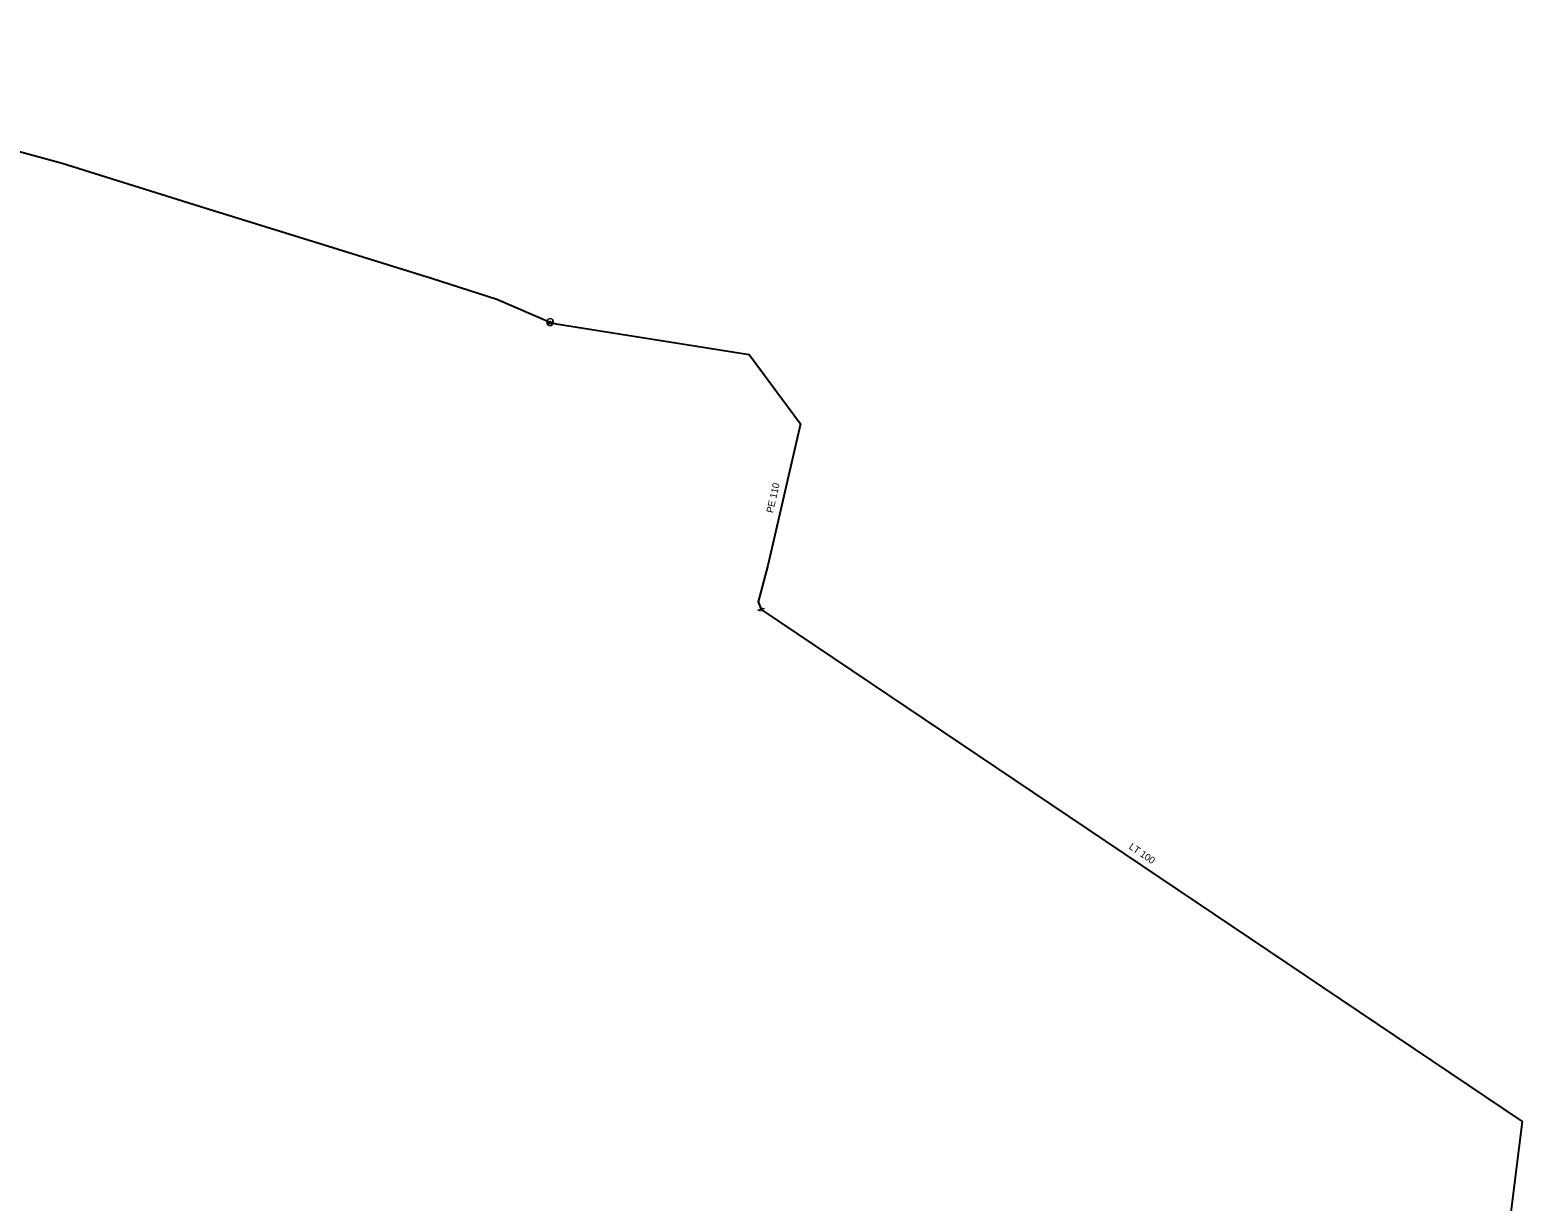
# Model space of a CAD drawing. Extents: x -659250 to -657316, y -997555 to -993684.
# Drawn here: x -657984.1 to -657768.3, y -996523.5 to -996354.3 of the extents above; entities that cross this region are included whole.
import ezdxf

# ---------------------------------------------------------------- set-up
doc = ezdxf.new("R2010")
doc.units = 0
doc.header["$LTSCALE"] = 0.4
doc.layers.add('1', color=7, linetype='Continuous')
for name, color, linetype, lineweight in [('14', 7, 'Continuous', 25), ('17', 7, 'Continuous', 25), ('34', 7, 'Continuous', 13), ('47', 7, 'Continuous', 13), ('9', 7, 'Continuous', 13)]:
    doc.layers.add(name, color=color, linetype=linetype, lineweight=lineweight)

msp = doc.modelspace()

# ---------------------------------------------------------------- linework, layer by layer
at = {"layer": '14', "lineweight": 13}
for q in [(-657908.879, -996396.69), (-657908.579, -996396.629)]:
    msp.add_line((-657908.82, -996396.53), q, dxfattribs=at)
msp.add_lwpolyline([(-657908.879, -996396.69), (-657908.94, -996396.84), (-657909.149, -996396.76)], dxfattribs=at)
at = {"layer": '17'}
for points in [[(-658024.976, -996354.29), (-658023.51, -996357.14), (-658023.44, -996359.78), (-658018.309, -996361.489), (-658010.19, -996364.399), (-657996.42, -996368.949), (-657979.379, -996373.55), (-657959.55, -996379.789), (-657941.66, -996385.3), (-657925.98, -996390.19), (-657916.51, -996393.21), (-657908.82, -996396.53)], [(-657908.579, -996396.629), (-657907.971, -996396.784), (-657880.05, -996401.212), (-657872.601, -996411.238), (-657877.337, -996431.695), (-657878.749, -996436.967), (-657878.304, -996438.048)], [(-657878.304, -996438.048), (-657768.261, -996512.035), (-657770.147, -996527.067), (-657780.552, -996616.373)]]:
    msp.add_lwpolyline(points, dxfattribs=at)
at = {"layer": '34'}
for p, q in [((-657908.41, -996396.865), (-657909.346, -996396.513)), ((-657908.456, -996396.144), (-657908.702, -996397.113))]:
    msp.add_line(p, q, dxfattribs=at)
at = {"layer": '47'}
msp.add_line((-657877.803, -996437.951), (-657878.303, -996437.848), dxfattribs=at)
for points in [[(-657908.36, -996396.728), (-657908.343, -996396.679), (-657908.329, -996396.628), (-657908.322, -996396.576), (-657908.319, -996396.524), (-657908.323, -996396.472), (-657908.332, -996396.42), (-657908.347, -996396.37), (-657908.366, -996396.321), (-657908.389, -996396.275), (-657908.418, -996396.231), (-657908.452, -996396.19), (-657908.49, -996396.154), (-657908.53, -996396.122), (-657908.575, -996396.094), (-657908.621, -996396.07), (-657908.67, -996396.053), (-657908.721, -996396.039), (-657908.774, -996396.032), (-657908.825, -996396.029), (-657908.877, -996396.033), (-657908.929, -996396.042), (-657908.98, -996396.056), (-657909.029, -996396.075), (-657909.075, -996396.099), (-657909.118, -996396.128), (-657909.159, -996396.162), (-657909.195, -996396.199), (-657909.227, -996396.24), (-657909.255, -996396.285), (-657909.279, -996396.331), (-657909.296, -996396.38), (-657909.31, -996396.431), (-657909.318, -996396.483), (-657909.32, -996396.535), (-657909.316, -996396.587), (-657909.308, -996396.639), (-657909.294, -996396.69), (-657909.275, -996396.738), (-657909.25, -996396.785), (-657909.221, -996396.828), (-657909.187, -996396.869), (-657909.15, -996396.905), (-657909.109, -996396.937), (-657909.064, -996396.965), (-657909.018, -996396.989), (-657908.969, -996397.006), (-657908.918, -996397.02), (-657908.867, -996397.028), (-657908.814, -996397.03), (-657908.762, -996397.026), (-657908.71, -996397.018), (-657908.66, -996397.003), (-657908.612, -996396.984), (-657908.565, -996396.96), (-657908.521, -996396.931), (-657908.48, -996396.897), (-657908.445, -996396.86), (-657908.412, -996396.819), (-657908.384, -996396.774)], [(-657908.744, -996396.562), (-657908.741, -996396.554), (-657908.739, -996396.546), (-657908.738, -996396.537), (-657908.738, -996396.529), (-657908.738, -996396.52), (-657908.74, -996396.512), (-657908.742, -996396.503), (-657908.745, -996396.495), (-657908.749, -996396.488), (-657908.754, -996396.481), (-657908.759, -996396.474), (-657908.766, -996396.468), (-657908.772, -996396.463), (-657908.779, -996396.458), (-657908.787, -996396.454), (-657908.795, -996396.451), (-657908.803, -996396.449), (-657908.812, -996396.448), (-657908.82, -996396.448), (-657908.829, -996396.448), (-657908.837, -996396.45), (-657908.846, -996396.452), (-657908.854, -996396.455), (-657908.862, -996396.459), (-657908.868, -996396.464), (-657908.875, -996396.469), (-657908.881, -996396.476), (-657908.886, -996396.482), (-657908.891, -996396.489), (-657908.895, -996396.497), (-657908.898, -996396.505), (-657908.9, -996396.513), (-657908.901, -996396.522), (-657908.901, -996396.53), (-657908.901, -996396.539), (-657908.9, -996396.547), (-657908.897, -996396.556), (-657908.894, -996396.564), (-657908.89, -996396.572), (-657908.885, -996396.578), (-657908.88, -996396.585), (-657908.873, -996396.591), (-657908.867, -996396.596), (-657908.86, -996396.601), (-657908.852, -996396.605), (-657908.844, -996396.608), (-657908.836, -996396.61), (-657908.827, -996396.611), (-657908.819, -996396.611), (-657908.81, -996396.611), (-657908.802, -996396.61), (-657908.793, -996396.607), (-657908.785, -996396.604), (-657908.778, -996396.6), (-657908.771, -996396.595), (-657908.764, -996396.59), (-657908.758, -996396.583), (-657908.753, -996396.577), (-657908.748, -996396.57)]]:
    msp.add_lwpolyline(points, close=True, dxfattribs=at)
msp.add_lwpolyline([(-657877.803, -996437.951), (-657878.804, -996438.146), (-657878.304, -996438.25)], dxfattribs=at)
at = {"layer": '9'}
for points in [[(-657909.275, -996396.76), (-657909.275, -996396.773), (-657909.272, -996396.786), (-657909.27, -996396.799), (-657909.265, -996396.811), (-657909.259, -996396.823), (-657909.252, -996396.834), (-657909.244, -996396.844), (-657909.233, -996396.854), (-657909.223, -996396.862), (-657909.213, -996396.869), (-657909.201, -996396.875), (-657909.189, -996396.88), (-657909.176, -996396.883), (-657909.163, -996396.885), (-657909.15, -996396.887), (-657909.137, -996396.886), (-657909.124, -996396.884), (-657909.111, -996396.881), (-657909.098, -996396.876), (-657909.087, -996396.87), (-657909.076, -996396.863), (-657909.066, -996396.855), (-657909.056, -996396.845), (-657909.048, -996396.835), (-657909.041, -996396.824), (-657909.035, -996396.812), (-657909.03, -996396.8), (-657909.027, -996396.787), (-657909.025, -996396.774), (-657909.022, -996396.761), (-657909.024, -996396.748), (-657909.026, -996396.735), (-657909.029, -996396.722), (-657909.034, -996396.71), (-657909.039, -996396.698), (-657909.047, -996396.687), (-657909.054, -996396.677), (-657909.065, -996396.667), (-657909.075, -996396.659), (-657909.086, -996396.652), (-657909.098, -996396.646), (-657909.11, -996396.641), (-657909.123, -996396.638), (-657909.136, -996396.636), (-657909.149, -996396.635), (-657909.162, -996396.635), (-657909.174, -996396.637), (-657909.188, -996396.64), (-657909.2, -996396.645), (-657909.212, -996396.651), (-657909.223, -996396.658), (-657909.233, -996396.666), (-657909.243, -996396.676), (-657909.25, -996396.686), (-657909.258, -996396.697), (-657909.264, -996396.709), (-657909.269, -996396.721), (-657909.272, -996396.734), (-657909.274, -996396.747)], [(-657909.255, -996396.76), (-657909.255, -996396.771), (-657909.254, -996396.782), (-657909.25, -996396.793), (-657909.247, -996396.803), (-657909.242, -996396.813), (-657909.236, -996396.822), (-657909.228, -996396.831), (-657909.221, -996396.839), (-657909.212, -996396.846), (-657909.203, -996396.852), (-657909.193, -996396.857), (-657909.183, -996396.861), (-657909.172, -996396.864), (-657909.161, -996396.867), (-657909.15, -996396.867), (-657909.139, -996396.867), (-657909.128, -996396.865), (-657909.117, -996396.862), (-657909.107, -996396.858), (-657909.097, -996396.853), (-657909.088, -996396.847), (-657909.079, -996396.84), (-657909.071, -996396.832), (-657909.064, -996396.823), (-657909.058, -996396.814), (-657909.053, -996396.804), (-657909.049, -996396.794), (-657909.046, -996396.783), (-657909.044, -996396.772), (-657909.043, -996396.761), (-657909.043, -996396.75), (-657909.044, -996396.739), (-657909.048, -996396.728), (-657909.052, -996396.718), (-657909.057, -996396.708), (-657909.063, -996396.699), (-657909.07, -996396.69), (-657909.078, -996396.682), (-657909.087, -996396.675), (-657909.096, -996396.669), (-657909.106, -996396.664), (-657909.115, -996396.66), (-657909.127, -996396.657), (-657909.137, -996396.655), (-657909.149, -996396.655), (-657909.16, -996396.654), (-657909.171, -996396.656), (-657909.182, -996396.659), (-657909.191, -996396.663), (-657909.201, -996396.668), (-657909.211, -996396.674), (-657909.22, -996396.681), (-657909.228, -996396.689), (-657909.235, -996396.698), (-657909.24, -996396.707), (-657909.245, -996396.717), (-657909.25, -996396.727), (-657909.253, -996396.738), (-657909.255, -996396.749)], [(-657909.236, -996396.76), (-657909.236, -996396.769), (-657909.235, -996396.778), (-657909.232, -996396.787), (-657909.228, -996396.795), (-657909.225, -996396.803), (-657909.22, -996396.811), (-657909.213, -996396.818), (-657909.208, -996396.824), (-657909.201, -996396.83), (-657909.193, -996396.835), (-657909.184, -996396.839), (-657909.177, -996396.842), (-657909.168, -996396.845), (-657909.159, -996396.846), (-657909.15, -996396.848), (-657909.141, -996396.847), (-657909.132, -996396.846), (-657909.123, -996396.843), (-657909.115, -996396.84), (-657909.107, -996396.836), (-657909.098, -996396.831), (-657909.092, -996396.825), (-657909.086, -996396.819), (-657909.08, -996396.812), (-657909.075, -996396.804), (-657909.071, -996396.796), (-657909.068, -996396.788), (-657909.065, -996396.779), (-657909.064, -996396.77), (-657909.061, -996396.761), (-657909.063, -996396.752), (-657909.064, -996396.743), (-657909.066, -996396.734), (-657909.07, -996396.726), (-657909.074, -996396.718), (-657909.079, -996396.71), (-657909.085, -996396.703), (-657909.091, -996396.697), (-657909.098, -996396.691), (-657909.106, -996396.686), (-657909.114, -996396.682), (-657909.122, -996396.679), (-657909.13, -996396.676), (-657909.14, -996396.675), (-657909.149, -996396.674), (-657909.157, -996396.674), (-657909.167, -996396.675), (-657909.176, -996396.678), (-657909.184, -996396.681), (-657909.191, -996396.685), (-657909.2, -996396.69), (-657909.206, -996396.696), (-657909.213, -996396.702), (-657909.218, -996396.709), (-657909.223, -996396.717), (-657909.228, -996396.725), (-657909.231, -996396.733), (-657909.233, -996396.742), (-657909.235, -996396.751)], [(-657909.216, -996396.76), (-657909.216, -996396.767), (-657909.215, -996396.774), (-657909.213, -996396.781), (-657909.211, -996396.787), (-657909.208, -996396.793), (-657909.204, -996396.799), (-657909.2, -996396.805), (-657909.195, -996396.81), (-657909.189, -996396.814), (-657909.183, -996396.818), (-657909.177, -996396.821), (-657909.171, -996396.824), (-657909.164, -996396.825), (-657909.157, -996396.828), (-657909.15, -996396.828), (-657909.142, -996396.828), (-657909.136, -996396.826), (-657909.129, -996396.825), (-657909.123, -996396.822), (-657909.115, -996396.819), (-657909.111, -996396.815), (-657909.105, -996396.811), (-657909.1, -996396.806), (-657909.096, -996396.8), (-657909.092, -996396.794), (-657909.088, -996396.788), (-657909.086, -996396.782), (-657909.084, -996396.775), (-657909.083, -996396.768), (-657909.081, -996396.761), (-657909.081, -996396.754), (-657909.083, -996396.747), (-657909.085, -996396.74), (-657909.088, -996396.734), (-657909.091, -996396.727), (-657909.095, -996396.722), (-657909.098, -996396.716), (-657909.103, -996396.711), (-657909.11, -996396.707), (-657909.115, -996396.703), (-657909.122, -996396.7), (-657909.128, -996396.697), (-657909.135, -996396.695), (-657909.142, -996396.694), (-657909.149, -996396.694), (-657909.156, -996396.694), (-657909.163, -996396.694), (-657909.169, -996396.696), (-657909.176, -996396.699), (-657909.182, -996396.702), (-657909.188, -996396.706), (-657909.194, -996396.71), (-657909.199, -996396.715), (-657909.203, -996396.721), (-657909.206, -996396.726), (-657909.21, -996396.733), (-657909.213, -996396.739), (-657909.213, -996396.746), (-657909.216, -996396.753)], [(-657909.196, -996396.76), (-657909.196, -996396.765), (-657909.196, -996396.77), (-657909.195, -996396.775), (-657909.193, -996396.779), (-657909.191, -996396.784), (-657909.188, -996396.788), (-657909.184, -996396.791), (-657909.181, -996396.795), (-657909.178, -996396.798), (-657909.174, -996396.801), (-657909.169, -996396.803), (-657909.164, -996396.805), (-657909.16, -996396.806), (-657909.155, -996396.808), (-657909.15, -996396.808), (-657909.145, -996396.808), (-657909.14, -996396.807), (-657909.135, -996396.806), (-657909.13, -996396.804), (-657909.125, -996396.802), (-657909.122, -996396.799), (-657909.118, -996396.796), (-657909.115, -996396.792), (-657909.112, -996396.789), (-657909.108, -996396.785), (-657909.107, -996396.78), (-657909.105, -996396.776), (-657909.103, -996396.771), (-657909.103, -996396.766), (-657909.102, -996396.761), (-657909.102, -996396.756), (-657909.103, -996396.751), (-657909.103, -996396.746), (-657909.106, -996396.742), (-657909.108, -996396.737), (-657909.111, -996396.733), (-657909.114, -996396.729), (-657909.117, -996396.726), (-657909.12, -996396.723), (-657909.125, -996396.72), (-657909.13, -996396.718), (-657909.134, -996396.716), (-657909.139, -996396.715), (-657909.144, -996396.714), (-657909.149, -996396.714), (-657909.154, -996396.714), (-657909.159, -996396.715), (-657909.164, -996396.715), (-657909.168, -996396.717), (-657909.173, -996396.719), (-657909.177, -996396.722), (-657909.179, -996396.725), (-657909.184, -996396.728), (-657909.186, -996396.732), (-657909.19, -996396.736), (-657909.191, -996396.741), (-657909.194, -996396.745), (-657909.195, -996396.75), (-657909.196, -996396.755)], [(-657909.176, -996396.76), (-657909.176, -996396.763), (-657909.177, -996396.766), (-657909.176, -996396.768), (-657909.174, -996396.771), (-657909.174, -996396.774), (-657909.172, -996396.776), (-657909.169, -996396.778), (-657909.168, -996396.78), (-657909.166, -996396.782), (-657909.164, -996396.784), (-657909.161, -996396.786), (-657909.157, -996396.787), (-657909.156, -996396.787), (-657909.152, -996396.788), (-657909.15, -996396.788), (-657909.147, -996396.788), (-657909.144, -996396.788), (-657909.141, -996396.787), (-657909.139, -996396.786), (-657909.136, -996396.785), (-657909.134, -996396.783), (-657909.13, -996396.781), (-657909.129, -996396.779), (-657909.128, -996396.777), (-657909.125, -996396.775), (-657909.125, -996396.772), (-657909.123, -996396.769), (-657909.123, -996396.767), (-657909.122, -996396.764), (-657909.12, -996396.761), (-657909.122, -996396.758), (-657909.122, -996396.755), (-657909.123, -996396.752), (-657909.124, -996396.75), (-657909.125, -996396.747), (-657909.127, -996396.745), (-657909.128, -996396.742), (-657909.13, -996396.74), (-657909.133, -996396.739), (-657909.135, -996396.737), (-657909.137, -996396.736), (-657909.14, -996396.735), (-657909.142, -996396.734), (-657909.146, -996396.734), (-657909.149, -996396.733), (-657909.152, -996396.734), (-657909.155, -996396.733), (-657909.157, -996396.735), (-657909.16, -996396.735), (-657909.163, -996396.736), (-657909.164, -996396.738), (-657909.167, -996396.739), (-657909.169, -996396.741), (-657909.171, -996396.744), (-657909.173, -996396.746), (-657909.174, -996396.749), (-657909.174, -996396.751), (-657909.176, -996396.754), (-657909.176, -996396.757)], [(-657909.157, -996396.76), (-657909.157, -996396.762), (-657909.157, -996396.762), (-657909.156, -996396.762), (-657909.156, -996396.764), (-657909.157, -996396.765), (-657909.155, -996396.765), (-657909.155, -996396.765), (-657909.155, -996396.767), (-657909.155, -996396.767), (-657909.154, -996396.768), (-657909.152, -996396.768), (-657909.152, -996396.768), (-657909.152, -996396.769), (-657909.15, -996396.769), (-657909.15, -996396.769), (-657909.149, -996396.769), (-657909.147, -996396.769), (-657909.147, -996396.768), (-657909.147, -996396.768), (-657909.145, -996396.768), (-657909.145, -996396.767), (-657909.145, -996396.767), (-657909.144, -996396.766), (-657909.144, -996396.766), (-657909.142, -996396.765), (-657909.142, -996396.764), (-657909.141, -996396.763), (-657909.141, -996396.763), (-657909.141, -996396.762), (-657909.141, -996396.761), (-657909.141, -996396.76), (-657909.141, -996396.759), (-657909.141, -996396.759), (-657909.142, -996396.758), (-657909.142, -996396.757), (-657909.142, -996396.756), (-657909.142, -996396.756), (-657909.144, -996396.755), (-657909.144, -996396.755), (-657909.145, -996396.754), (-657909.146, -996396.754), (-657909.147, -996396.753), (-657909.147, -996396.753), (-657909.147, -996396.753), (-657909.149, -996396.753), (-657909.15, -996396.753), (-657909.151, -996396.753), (-657909.151, -996396.753), (-657909.152, -996396.754), (-657909.152, -996396.753), (-657909.154, -996396.755), (-657909.154, -996396.755), (-657909.155, -996396.755), (-657909.155, -996396.755), (-657909.156, -996396.757), (-657909.156, -996396.758), (-657909.156, -996396.759), (-657909.157, -996396.759), (-657909.157, -996396.76)]]:
    msp.add_lwpolyline(points, close=True, dxfattribs=at)

# ---------------------------------------------------------------- texts
at = {"layer": '1'}
for s, rotation, p in [('PE 110', 77, (-657876.605, -996424.166)), ('LT 100', 326, (-657825.221, -996472.55))]:
    msp.add_text(s, height=1, rotation=rotation, dxfattribs=at).set_placement(p)

doc.saveas('drawing.dxf')
